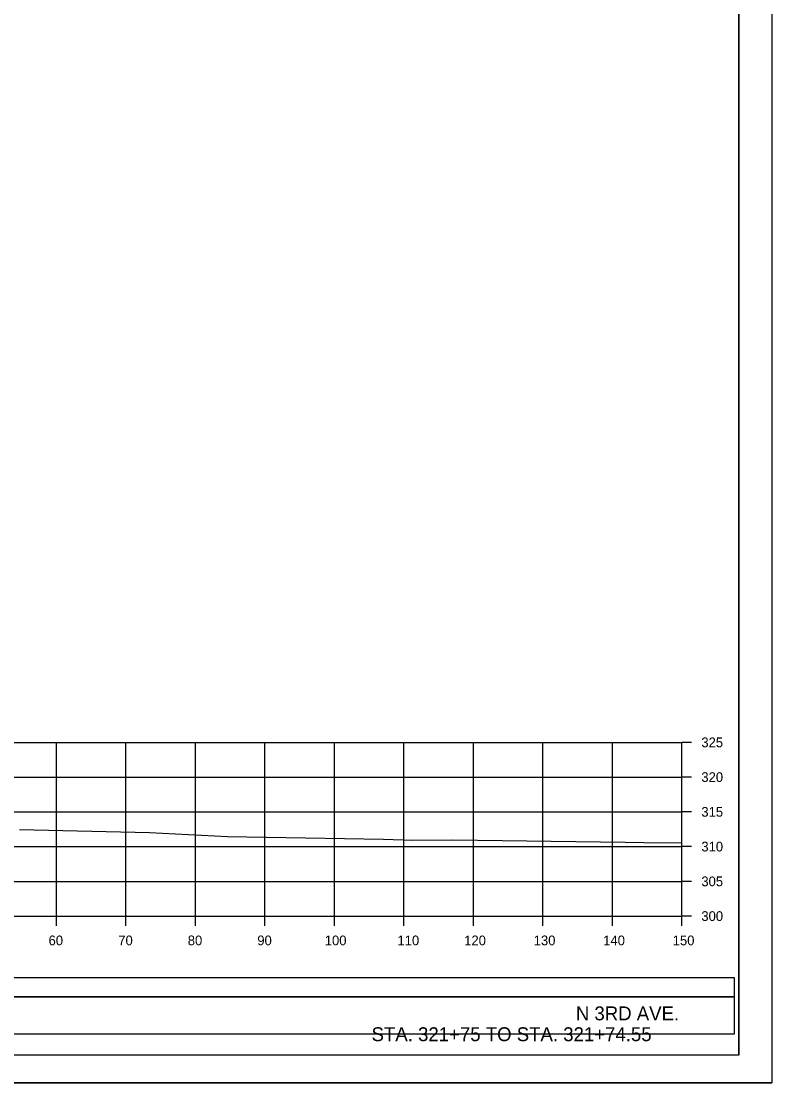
# Model space of a CAD drawing. Extents: x 1370538 to 1372872, y 376220 to 381127.
# Drawn here: x 1372096.9 to 1372204.9, y 378262.5 to 378415.3 of the extents above; entities that cross this region are included whole.
import ezdxf

# ---------------------------------------------------------------- set-up
doc = ezdxf.new("R2010")
doc.units = 0
for name, color, linetype in [('R_Border Notes', 7, 'Continuous'), ('R_Border PE', 7, 'Continuous'), ('R_Border Prem', 7, 'Continuous'), ('R_Dimension', 7, 'Continuous'), ('R_Grid', 7, 'Continuous'), ('R_Horz Alg Annot', 7, 'Continuous'), ('R_No Plot', 7, 'Continuous'), ('R_Proposed Road', 7, 'Continuous')]:
    doc.layers.add(name, color=color, linetype=linetype)

msp = doc.modelspace()

# ---------------------------------------------------------------- linework, layer by layer
at = {"layer": 'R_Border Notes'}
for q in [(1372200.15, 378471.99), (1371883.97, 378266.53)]:
    msp.add_line((1372200.15, 378266.53), q, dxfattribs=at)
at = {"layer": 'R_Border Prem'}
for p, q in [((1372191.97, 378286.53), (1372191.97, 378311.53)), ((1372193.37, 378311.53), (1372191.97, 378311.53)), ((1372193.37, 378306.53), (1372191.97, 378306.53)), ((1372193.37, 378301.53), (1372191.97, 378301.53)), ((1372193.37, 378296.53), (1372191.97, 378296.53)), ((1372193.37, 378291.53), (1372191.97, 378291.53)), ((1371891.97, 378286.53), (1372191.97, 378286.53)), ((1372101.97, 378285.13), (1372101.97, 378286.53)), ((1372111.97, 378285.13), (1372111.97, 378286.53)), ((1372121.97, 378285.13), (1372121.97, 378286.53)), ((1372131.97, 378285.13), (1372131.97, 378286.53)), ((1372141.97, 378285.13), (1372141.97, 378286.53)), ((1372151.97, 378285.13), (1372151.97, 378286.53)), ((1372161.97, 378285.13), (1372161.97, 378286.53)), ((1372171.97, 378285.13), (1372171.97, 378286.53)), ((1372181.97, 378285.13), (1372181.97, 378286.53)), ((1372191.97, 378285.13), (1372191.97, 378286.53)), ((1372193.37, 378286.53), (1372191.97, 378286.53))]:
    msp.add_line(p, q, dxfattribs=at)
at = {"layer": 'R_Dimension'}
msp.add_lwpolyline([(1372096.65, 378298.97), (1372115.37, 378298.55), (1372126.57, 378297.99), (1372149.06, 378297.62), (1372153.28, 378297.47), (1372159.01, 378297.48), (1372183.83, 378297.15), (1372186.48, 378297.13), (1372191.97, 378297.05)], dxfattribs=at)
at = {"layer": 'R_Grid'}
for p, q in [((1371891.97, 378311.53), (1372191.97, 378311.53)), ((1372101.97, 378286.53), (1372101.97, 378311.53)), ((1372111.97, 378286.53), (1372111.97, 378311.53)), ((1372121.97, 378286.53), (1372121.97, 378311.53)), ((1372131.97, 378286.53), (1372131.97, 378311.53)), ((1372141.97, 378286.53), (1372141.97, 378311.53)), ((1372151.97, 378286.53), (1372151.97, 378311.53)), ((1372161.97, 378286.53), (1372161.97, 378311.53)), ((1372171.97, 378286.53), (1372171.97, 378311.53)), ((1372181.97, 378286.53), (1372181.97, 378311.53)), ((1372191.97, 378286.53), (1372191.97, 378311.53)), ((1371891.97, 378306.53), (1372191.97, 378306.53)), ((1371891.97, 378301.53), (1372191.97, 378301.53)), ((1371891.97, 378296.53), (1372191.97, 378296.53)), ((1371891.97, 378291.53), (1372191.97, 378291.53)), ((1371891.97, 378286.53), (1372191.97, 378286.53))]:
    msp.add_line(p, q, dxfattribs=at)
at = {"layer": 'R_Horz Alg Annot'}
for points in [[(1371884.39, 378274.93), (1372199.52, 378274.93), (1372199.52, 378277.63), (1371884.39, 378277.63)], [(1371884.39, 378269.61), (1372199.52, 378269.61), (1372199.52, 378274.93), (1371884.39, 378274.93)]]:
    msp.add_lwpolyline(points, close=True, dxfattribs=at)
at = {"layer": 'R_No Plot'}
msp.add_line((1371871.57, 378262.55), (1372204.9, 378262.55), dxfattribs=at)
for points in [[(1371871.56, 378475.88), (1372204.9, 378475.88), (1372204.9, 378262.54), (1371871.56, 378262.54)], [(1372117.89, 378471.99), (1372117.89, 378462.11), (1372153.62, 378462.11), (1372153.62, 378459.19), (1372176.82, 378459.19), (1372176.82, 378434.85), (1372200.15, 378434.85), (1372200.15, 378266.53), (1371883.97, 378266.53), (1371883.97, 378471.99)]]:
    msp.add_lwpolyline(points, close=True, dxfattribs=at)

# ---------------------------------------------------------------- texts
at = {"layer": 'R_Border PE'}
for s, p in [('325', (1372194.77, 378310.83)), ('320', (1372194.77, 378305.83)), ('315', (1372194.77, 378300.83)), ('310', (1372194.77, 378295.83)), ('305', (1372194.77, 378290.83)), ('300', (1372194.77, 378285.83)), ('60', (1372100.85, 378282.33)), ('70', (1372110.88, 378282.33)), ('80', (1372120.88, 378282.33)), ('90', (1372130.88, 378282.33)), ('100', (1372140.59, 378282.33)), ('110', (1372151.05, 378282.33)), ('120', (1372160.65, 378282.33)), ('130', (1372170.65, 378282.33)), ('140', (1372180.65, 378282.33)), ('150', (1372190.65, 378282.33))]:
    msp.add_text(s, height=1.4, dxfattribs=at).set_placement(p)
at = {"layer": 'R_Proposed Road'}
for s, p in [('N 3RD AVE.', (1372176.71, 378271.53)), ('STA. 321+75 TO STA. 321+74.55', (1372147.32, 378268.53))]:
    msp.add_text(s, height=2, dxfattribs=at).set_placement(p)

doc.saveas('drawing.dxf')
